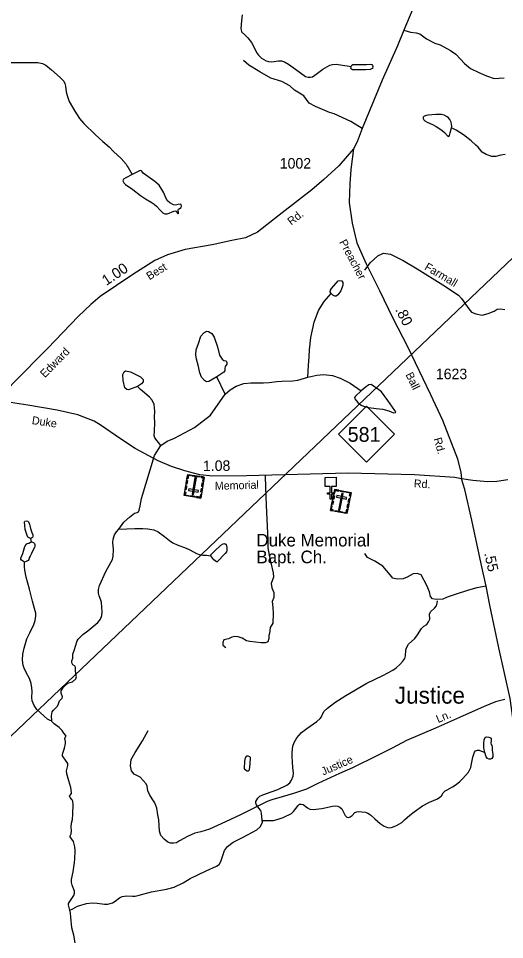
# Model space of a CAD drawing. Extents: x 2126262 to 2293712, y 749403 to 919119.
# Drawn here: x 2239939 to 2245710, y 835686 to 846622 of the extents above; entities that cross this region are included whole.
import ezdxf

# ---------------------------------------------------------------- set-up
doc = ezdxf.new("R2010")
doc.units = 0
for name, color, linetype in [('Exist Civil Demographics Community Label', 7, 'Continuous'), ('Exist Cultural Cemetery CELL', 7, 'Continuous'), ('Exist Cultural Church CELL', 7, 'Continuous'), ('Exist Cultural Church Label', 7, 'Continuous'), ('Exist Hydrographic Creek Single Shore', 7, 'Continuous'), ('Exist Hydrographic Misc Water Feature', 7, 'Continuous'), ('Exist Hydrographic Pond Under 1500 Sq Ft', 7, 'Continuous'), ('Exist Road Non-System Type 51', 7, 'Continuous'), ('Exist Road Non-System Type 51 Label', 7, 'Continuous'), ('Exist Road Primary NC Attributed', 7, 'Continuous'), ('Exist Road Primary NC Label', 7, 'Continuous'), ('Exist Road Primary NC Service Mileage Hundredths English Label', 7, 'Continuous'), ('Exist Road Primary NC Shield CELL', 7, 'Continuous'), ('Exist Road Primary NC Shield Number Label', 7, 'Continuous'), ('Exist Road Secondary Mileage Hundredths English Label', 7, 'Continuous'), ('Exist Road Secondary Type 51 Attributed', 7, 'Continuous'), ('Exist Road Secondary Type 51 Label', 7, 'Continuous'), ('Exist Road Secondary Type 51 Number Label', 7, 'Continuous'), ('Exist Utilities Electrical Transmission Line', 7, 'Continuous')]:
    doc.layers.add(name, color=color, linetype=linetype)

msp = doc.modelspace()

# ---------------------------------------------------------------- linework, layer by layer
at = {"layer": 'Exist Cultural Cemetery CELL'}
for points in [[(2242103, 840926), (2241906, 840958), (2241948, 841209), (2242144, 841177)], [(2241980, 841204), (2241979, 841192), (2241957, 841196), (2241950, 841156), (2241939, 841158), (2241948, 841209)], [(2242000, 840972), (2242018, 840969), (2242051, 841169), (2242033, 841172)], [(2242086, 841175), (2242002, 841189), (2242004, 841200), (2242087, 841186)], [(2242111, 841182), (2242110, 841171), (2242131, 841167), (2242125, 841127), (2242136, 841126), (2242144, 841177)], [(2241936, 841071), (2241929, 841028), (2241918, 841030), (2241925, 841073)], [(2241947, 841136), (2241940, 841093), (2241929, 841095), (2241936, 841138)], [(2242133, 841108), (2242126, 841065), (2242115, 841067), (2242122, 841110)], [(2241913, 841001), (2241925, 840999), (2241919, 840967), (2241959, 840960), (2241958, 840949), (2241906, 840958)], [(2242074, 840999), (2242077, 841018), (2241960, 841037), (2241957, 841018)], [(2242030, 840938), (2241979, 840946), (2241981, 840957), (2242032, 840949)], [(2242110, 840968), (2242099, 840970), (2242093, 840938), (2242053, 840945), (2242052, 840934), (2242103, 840926)], [(2242122, 841041), (2242115, 840999), (2242104, 841001), (2242111, 841043)], [(2243693, 841031), (2243888, 840993), (2243839, 840743), (2243644, 840781)], [(2243670, 840916), (2243678, 840959), (2243690, 840956), (2243681, 840914)], [(2243684, 840989), (2243695, 840987), (2243702, 841018), (2243741, 841010), (2243743, 841021), (2243693, 841031)], [(2243720, 840957), (2243716, 840938), (2243832, 840916), (2243835, 840934)], [(2243794, 840982), (2243776, 840985), (2243737, 840786), (2243755, 840783)], [(2243765, 841017), (2243816, 841007), (2243814, 840996), (2243763, 841006)], [(2243880, 840951), (2243869, 840953), (2243875, 840984), (2243835, 840992), (2243837, 841003), (2243888, 840993)], [(2243657, 840850), (2243666, 840893), (2243677, 840890), (2243668, 840848)], [(2243842, 840816), (2243850, 840859), (2243861, 840857), (2243853, 840814)], [(2243855, 840881), (2243863, 840924), (2243874, 840922), (2243866, 840879)], [(2243676, 840775), (2243679, 840786), (2243657, 840791), (2243665, 840830), (2243654, 840832), (2243644, 840781)], [(2243703, 840782), (2243786, 840765), (2243784, 840754), (2243700, 840770)], [(2243807, 840750), (2243809, 840761), (2243831, 840757), (2243838, 840796), (2243849, 840794), (2243839, 840743)]]:
    msp.add_lwpolyline(points, close=True, dxfattribs=at)
at = {"layer": 'Exist Cultural Church CELL'}
msp.add_lwpolyline([(2243712, 841067), (2243655, 841067), (2243655, 840991), (2243687, 840991), (2243688, 840975), (2243656, 840975), (2243656, 840915), (2243640, 840914), (2243640, 840975), (2243608, 840974), (2243607, 840990), (2243639, 840990), (2243639, 841067), (2243581, 841066), (2243580, 841173), (2243711, 841174)], close=True, dxfattribs=at)
at = {"layer": 'Exist Hydrographic Creek Single Shore'}
for points in [[(2239820, 846097), (2239945, 846097), (2240168, 846097), (2240225, 846088), (2240264, 846067), (2240330, 846013), (2240436, 845922), (2240477, 845876), (2240490, 845848), (2240496, 845818), (2240504, 845752), (2240517, 845708), (2240540, 845636), (2240608, 845521), (2240664, 845433), (2240715, 845373), (2240854, 845240), (2240939, 845161), (2241017, 845098), (2241068, 845043), (2241158, 844959), (2241216, 844890), (2241230, 844869), (2241242, 844852), (2241289, 844768)], [(2241630, 841551), (2241705, 841602), (2241792, 841639), (2242028, 841765), (2242219, 841910), (2242395, 842162)], [(2241132, 840558), (2241190, 840641), (2241256, 840702), (2241316, 840747), (2241349, 840756), (2241365, 840766), (2241374, 840785), (2241383, 840837), (2241399, 840922), (2241553, 841435), (2241630, 841551)], [(2240335, 838283), (2240332, 838344), (2240340, 838388), (2240356, 838410), (2240401, 838456), (2240416, 838485), (2240428, 838521), (2240457, 838552), (2240461, 838568), (2240445, 838610), (2240445, 838638), (2240473, 838684), (2240526, 838729), (2240579, 838746), (2240621, 838782), (2240630, 838808), (2240621, 838836), (2240616, 838884), (2240617, 838915), (2240611, 838931), (2240584, 838949), (2240574, 838972), (2240574, 838995), (2240583, 839029), (2240584, 839075), (2240605, 839130), (2240618, 839169), (2240636, 839233), (2240649, 839253), (2240705, 839307), (2240764, 839353), (2240883, 839451), (2240914, 839491), (2240928, 839533), (2240933, 839577), (2240927, 839688), (2240919, 839715), (2240899, 839766), (2240889, 839798), (2240888, 839841), (2240903, 839888), (2240977, 840057), (2241055, 840199), (2241062, 840237), (2241067, 840317), (2241060, 840399), (2241063, 840439), (2241078, 840490), (2241105, 840526), (2241132, 840558)], [(2240550, 836036), (2240542, 836069), (2240533, 836100), (2240534, 836116), (2240567, 836164), (2240597, 836210), (2240605, 836239), (2240605, 836261), (2240577, 836333), (2240570, 836364), (2240571, 836399), (2240588, 836489), (2240604, 836601), (2240608, 836640), (2240612, 836743), (2240607, 836786), (2240591, 836849), (2240553, 836906), (2240552, 836918), (2240566, 836943), (2240571, 836976), (2240567, 837026), (2240571, 837068), (2240581, 837110), (2240584, 837176), (2240588, 837290), (2240586, 837329), (2240578, 837345), (2240554, 837373), (2240547, 837391), (2240552, 837400), (2240570, 837421), (2240571, 837433), (2240561, 837493), (2240536, 837569), (2240512, 837655), (2240508, 837690), (2240526, 837751), (2240526, 837778), (2240505, 837803), (2240463, 837866), (2240462, 837886), (2240484, 837959), (2240498, 838014), (2240497, 838037), (2240490, 838075), (2240495, 838087), (2240504, 838100), (2240503, 838108), (2240477, 838137), (2240457, 838168), (2240423, 838203), (2240365, 838248), (2240342, 838268), (2240336, 838276), (2240335, 838283)], [(2240612, 835646), (2240598, 835737), (2240574, 835825), (2240560, 835953), (2240557, 836001), (2240550, 836036)]]:
    msp.add_lwpolyline(points, dxfattribs=at)
at = {"layer": 'Exist Hydrographic Misc Water Feature'}
for p, q in [((2242395, 842162), (2242293, 842368)), ((2240093, 840408), (2240087, 840449))]:
    msp.add_line(p, q, dxfattribs=at)
for points in [[(2242594, 846666), (2242587, 846593), (2242580, 846502), (2242581, 846485), (2242588, 846464), (2242627, 846426), (2242662, 846390), (2242705, 846338), (2242742, 846269), (2242766, 846218), (2242790, 846184), (2242826, 846150), (2242881, 846120), (2242906, 846112), (2242948, 846107), (2243028, 846120), (2243062, 846117), (2243097, 846105), (2243146, 846077), (2243229, 846021), (2243347, 845934), (2243378, 845925), (2243404, 845924), (2243430, 845930), (2243459, 845950), (2243552, 846018), (2243634, 846065), (2243667, 846075), (2243710, 846077), (2243785, 846067), (2243843, 846060), (2243888, 846053)], [(2245715, 845008), (2245666, 844997), (2245607, 844981), (2245559, 844981), (2245491, 845005), (2245442, 845036), (2245395, 845093), (2245370, 845118), (2245315, 845169), (2245224, 845239), (2245136, 845296), (2245081, 845324)], [(2243375, 842364), (2243381, 842503), (2243390, 842603), (2243394, 842688), (2243409, 842833), (2243450, 843014), (2243500, 843153), (2243568, 843260), (2243650, 843358)], [(2243375, 842364), (2243483, 842388), (2243559, 842394), (2243668, 842384), (2243759, 842353), (2243876, 842290), (2244006, 842201)], [(2242395, 842162), (2242453, 842214), (2242524, 842255), (2242613, 842286), (2242696, 842295), (2242848, 842295), (2242915, 842299), (2243008, 842312), (2243067, 842316), (2243195, 842318), (2243256, 842327), (2243295, 842338), (2243375, 842364)], [(2241630, 841551), (2241559, 841642), (2241549, 841672), (2241553, 841718), (2241559, 841828), (2241555, 841889), (2241557, 841959), (2241551, 842039), (2241525, 842091), (2241494, 842126), (2241434, 842176), (2241390, 842215), (2241353, 842254)], [(2241132, 840558), (2241322, 840565), (2241417, 840566), (2241476, 840562), (2241547, 840549), (2241596, 840527), (2241673, 840472), (2241732, 840422), (2241770, 840395), (2241824, 840371), (2241931, 840332), (2241973, 840313), (2242054, 840270), (2242097, 840254), (2242128, 840249), (2242170, 840249), (2242197, 840244), (2242221, 840240)], [(2240011, 840168), (2239975, 840189), (2239966, 840201), (2239966, 840213), (2239991, 840271), (2240016, 840351), (2240031, 840380), (2240043, 840388), (2240061, 840394), (2240081, 840406), (2240093, 840408)], [(2240093, 840408), (2240117, 840400), (2240128, 840390), (2240134, 840376), (2240133, 840358), (2240128, 840340), (2240107, 840298), (2240094, 840270), (2240077, 840239), (2240068, 840219), (2240064, 840200), (2240054, 840186), (2240029, 840173), (2240011, 840168)], [(2240335, 838283), (2240314, 838289), (2240286, 838302), (2240239, 838341), (2240157, 838416), (2240124, 838466), (2240104, 838519), (2240098, 838560), (2240102, 838632), (2240099, 838675), (2240090, 838727), (2240069, 838786), (2240035, 838850), (2240006, 838909), (2239995, 838939), (2239987, 839008), (2239991, 839074), (2240008, 839145), (2240040, 839256), (2240073, 839326), (2240121, 839427), (2240137, 839474), (2240146, 839529), (2240145, 839563), (2240129, 839617), (2240108, 839705), (2240070, 839846), (2240032, 839987), (2240017, 840071), (2240011, 840113), (2240011, 840145), (2240011, 840168)], [(2242834, 837101), (2242826, 837186), (2242816, 837217), (2242794, 837245), (2242764, 837287), (2242756, 837307), (2242758, 837326), (2242779, 837365), (2242805, 837388), (2242841, 837406), (2242939, 837440), (2243018, 837469), (2243126, 837519), (2243160, 837549), (2243182, 837579), (2243202, 837627), (2243204, 837661), (2243198, 837728), (2243192, 837798), (2243187, 837858), (2243190, 837908), (2243198, 837982), (2243212, 838025), (2243244, 838082), (2243300, 838144), (2243363, 838192), (2243481, 838274), (2243520, 838309), (2243535, 838331), (2243547, 838362), (2243569, 838398), (2243606, 838432), (2243693, 838499), (2243826, 838584), (2244076, 838732), (2244266, 838822), (2244382, 838884), (2244424, 838913), (2244465, 838951), (2244502, 838991), (2244525, 839022), (2244535, 839055), (2244539, 839121), (2244547, 839151), (2244571, 839194), (2244643, 839262), (2244677, 839306), (2244723, 839380), (2244753, 839406), (2244785, 839426), (2244808, 839457), (2244822, 839489), (2244819, 839551), (2244829, 839576), (2244879, 839620), (2244900, 839647), (2244910, 839682), (2244912, 839707)], [(2242834, 837101), (2242915, 837098), (2242966, 837101), (2243009, 837111), (2243083, 837137), (2243179, 837183), (2243206, 837207), (2243258, 837278), (2243277, 837293), (2243295, 837295), (2243318, 837289), (2243370, 837249), (2243397, 837236), (2243437, 837230), (2243540, 837242), (2243669, 837269), (2243708, 837274), (2243729, 837272), (2243756, 837258), (2243776, 837237), (2243816, 837158), (2243838, 837139), (2243859, 837135), (2243877, 837142), (2243899, 837158), (2243933, 837194), (2243955, 837204), (2243978, 837205), (2244014, 837202), (2244060, 837197), (2244086, 837186), (2244119, 837166), (2244171, 837120), (2244233, 837064), (2244282, 837031), (2244321, 837015), (2244351, 837012), (2244381, 837019), (2244428, 837041), (2244489, 837075), (2244522, 837109), (2244584, 837164), (2244638, 837204), (2244737, 837273), (2244817, 837316), (2244912, 837359), (2244942, 837376), (2244962, 837393), (2244982, 837428), (2245004, 837451), (2245028, 837463), (2245093, 837498), (2245136, 837526), (2245180, 837563), (2245215, 837599), (2245282, 837673), (2245311, 837729), (2245317, 837773), (2245332, 837851), (2245351, 837910), (2245366, 837928), (2245387, 837935), (2245409, 837934), (2245474, 837909)], [(2240550, 836036), (2240583, 836053), (2240639, 836081), (2240747, 836113), (2240814, 836123), (2240872, 836120), (2240961, 836107), (2241001, 836107), (2241056, 836123), (2241087, 836143), (2241137, 836181), (2241172, 836196), (2241227, 836204), (2241292, 836200), (2241325, 836201), (2241372, 836214), (2241517, 836255), (2241695, 836286), (2241789, 836309), (2241893, 836358), (2241977, 836412), (2242168, 836503), (2242291, 836557), (2242322, 836576), (2242341, 836612), (2242385, 836744), (2242421, 836791), (2242488, 836842), (2242606, 836901), (2242768, 836989), (2242808, 837026), (2242829, 837061), (2242835, 837080), (2242834, 837101)]]:
    msp.add_lwpolyline(points, dxfattribs=at)
for points in [[(2243888, 846053), (2243897, 846068), (2243910, 846075), (2243931, 846075), (2244070, 846073), (2244119, 846077), (2244134, 846074), (2244141, 846064), (2244144, 846050), (2244140, 846029), (2244132, 846023), (2244113, 846016), (2244058, 846012), (2243998, 846013), (2243905, 846013), (2243891, 846019), (2243886, 846027)], [(2243650, 843358), (2243639, 843377), (2243642, 843397), (2243655, 843416), (2243733, 843508), (2243752, 843512), (2243778, 843505), (2243789, 843488), (2243791, 843455), (2243767, 843386), (2243731, 843340), (2243709, 843325), (2243694, 843325), (2243672, 843336)], [(2241353, 842254), (2241245, 842212), (2241225, 842217), (2241203, 842238), (2241184, 842325), (2241177, 842395), (2241193, 842427), (2241210, 842438), (2241269, 842425), (2241388, 842367), (2241418, 842336), (2241418, 842308), (2241399, 842282)], [(2240087, 840449), (2240063, 840457), (2240052, 840465), (2240042, 840485), (2240021, 840555), (2240014, 840602), (2240010, 840644), (2240015, 840653), (2240030, 840657), (2240049, 840655), (2240058, 840646), (2240072, 840618), (2240084, 840567), (2240097, 840519), (2240111, 840490), (2240112, 840477), (2240108, 840461), (2240098, 840455)], [(2242221, 840240), (2242223, 840253), (2242231, 840263), (2242263, 840292), (2242340, 840370), (2242368, 840385), (2242391, 840388), (2242404, 840378), (2242409, 840361), (2242411, 840340), (2242414, 840308), (2242408, 840288), (2242393, 840268), (2242300, 840172), (2242290, 840172), (2242257, 840194)], [(2245474, 837909), (2245465, 837964), (2245463, 838006), (2245468, 838063), (2245484, 838088), (2245495, 838094), (2245523, 838088), (2245544, 838080), (2245552, 838068), (2245552, 838054), (2245545, 838018), (2245549, 838002), (2245558, 837989), (2245562, 837974), (2245564, 837934), (2245571, 837883), (2245570, 837856), (2245558, 837837), (2245544, 837827), (2245525, 837828), (2245507, 837836), (2245490, 837856)], [(2242623, 837802), (2242617, 837721), (2242621, 837711), (2242655, 837691), (2242670, 837691), (2242682, 837703), (2242688, 837774), (2242693, 837847), (2242686, 837856), (2242665, 837864), (2242651, 837863), (2242640, 837854), (2242626, 837828)]]:
    msp.add_lwpolyline(points, close=True, dxfattribs=at)
at = {"layer": 'Exist Hydrographic Pond Under 1500 Sq Ft'}
for points in [[(2245081, 845324), (2245082, 845340), (2245080, 845365), (2245074, 845392), (2245058, 845420), (2245044, 845441), (2245027, 845454), (2244991, 845473), (2244960, 845482), (2244894, 845482), (2244798, 845474), (2244755, 845461), (2244744, 845448), (2244743, 845433), (2244750, 845416), (2244762, 845406), (2244790, 845391), (2244853, 845363), (2244898, 845339), (2244966, 845296), (2244997, 845266), (2245036, 845226), (2245046, 845222), (2245055, 845232), (2245065, 845265)], [(2241289, 844768), (2241213, 844731), (2241187, 844714), (2241182, 844705), (2241179, 844693), (2241190, 844671), (2241211, 844651), (2241299, 844592), (2241389, 844520), (2241449, 844480), (2241514, 844441), (2241552, 844417), (2241579, 844393), (2241621, 844344), (2241655, 844312), (2241678, 844303), (2241704, 844303), (2241729, 844310), (2241763, 844324), (2241796, 844337), (2241809, 844332), (2241835, 844304), (2241840, 844305), (2241841, 844316), (2241834, 844347), (2241840, 844356), (2241872, 844379), (2241874, 844394), (2241869, 844411), (2241859, 844416), (2241834, 844411), (2241804, 844405), (2241778, 844410), (2241737, 844431), (2241709, 844458), (2241688, 844493), (2241666, 844551), (2241642, 844591), (2241609, 844642), (2241557, 844685), (2241475, 844744), (2241421, 844784), (2241411, 844796), (2241401, 844814), (2241393, 844817), (2241378, 844813)], [(2242293, 842368), (2242199, 842312), (2242173, 842308), (2242149, 842323), (2242112, 842364), (2242091, 842416), (2242073, 842505), (2242054, 842575), (2242045, 842627), (2242049, 842686), (2242076, 842764), (2242104, 842848), (2242141, 842890), (2242175, 842911), (2242197, 842905), (2242234, 842883), (2242264, 842838), (2242301, 842725), (2242327, 842623), (2242356, 842577), (2242377, 842562), (2242403, 842555), (2242412, 842538), (2242412, 842518), (2242395, 842488), (2242390, 842466), (2242390, 842440), (2242377, 842421)], [(2244006, 842201), (2243939, 842138), (2243930, 842123), (2243932, 842106), (2243967, 842062), (2244006, 842032), (2244054, 842010), (2244097, 842001), (2244186, 841993), (2244265, 841982), (2244336, 841962), (2244393, 841938), (2244414, 841943), (2244417, 841951), (2244406, 841969), (2244323, 842086), (2244249, 842188), (2244217, 842214), (2244126, 842275), (2244097, 842273), (2244056, 842242)]]:
    msp.add_lwpolyline(points, close=True, dxfattribs=at)
at = {"layer": 'Exist Road Non-System Type 51'}
for points in [[(2244514, 846482), (2244592, 846459), (2244661, 846452), (2244703, 846437), (2244781, 846380), (2244880, 846328), (2244946, 846307), (2245067, 846243), (2245133, 846196), (2245187, 846139), (2245234, 846086), (2245304, 846029), (2245403, 845980), (2245497, 845939), (2245588, 845909), (2245704, 845916)], [(2244019, 845317), (2243883, 845400), (2243687, 845490), (2243633, 845504), (2243465, 845576), (2243392, 845617), (2243328, 845701), (2243274, 845736), (2243217, 845771), (2243161, 845821), (2243067, 845872), (2242935, 845913), (2242804, 845988), (2242673, 846068), (2242612, 846122)], [(2244051, 843635), (2244115, 843722), (2244206, 843803), (2244274, 843835), (2244354, 843824), (2244507, 843747), (2244674, 843648), (2244978, 843459), (2245163, 843336), (2245200, 843298), (2245285, 843175), (2245318, 843134), (2245369, 843113), (2245444, 843101), (2245516, 843117), (2245587, 843145), (2245622, 843169), (2245661, 843176), (2245712, 843168)], [(2242867, 841197), (2242871, 841049), (2242880, 840844), (2242900, 840427), (2242901, 840338), (2242915, 840251), (2242934, 840158), (2242962, 840042), (2242966, 839987), (2242941, 839914), (2242948, 839861), (2242972, 839805), (2242970, 839748), (2242951, 839699), (2242959, 839627), (2242961, 839559), (2242959, 839444), (2242928, 839392), (2242920, 839320), (2242913, 839295), (2242913, 839260), (2242901, 839221), (2242872, 839208), (2242819, 839211), (2242687, 839225), (2242646, 839232), (2242596, 839263), (2242548, 839281), (2242509, 839286), (2242471, 839277), (2242431, 839257), (2242379, 839243), (2242364, 839212), (2242366, 839183), (2242400, 839154)], [(2245490, 839880), (2245379, 839862), (2245280, 839834), (2245125, 839782), (2245029, 839750), (2244975, 839729), (2244897, 839725), (2244853, 839731), (2244832, 839759), (2244820, 839815), (2244786, 839890), (2244719, 840018), (2244673, 840034), (2244623, 840030), (2244555, 839988), (2244506, 839970), (2244435, 839963), (2244382, 839977), (2244350, 840016), (2244265, 840121), (2244168, 840178), (2244081, 840223), (2244052, 840269)], [(2245713, 838535), (2245601, 838508), (2245469, 838453), (2245173, 838321), (2244891, 838196), (2244544, 838051), (2244375, 837958), (2244193, 837866), (2243905, 837725), (2243752, 837659), (2243492, 837541), (2243360, 837472), (2243204, 837422), (2243068, 837380), (2242947, 837347), (2242890, 837325), (2242576, 837168), (2242398, 837086), (2242207, 836996), (2242106, 836965), (2242034, 836950), (2241946, 836910), (2241851, 836857), (2241814, 836833), (2241779, 836829), (2241746, 836829), (2241713, 836844), (2241669, 836877), (2241629, 836923), (2241614, 836972), (2241605, 837108), (2241592, 837168), (2241581, 837247), (2241557, 837308), (2241527, 837357), (2241494, 837409), (2241476, 837451), (2241468, 837506), (2241455, 837537), (2241384, 837614), (2241314, 837651), (2241283, 837691), (2241268, 837748), (2241279, 837823), (2241323, 837909), (2241411, 838045), (2241479, 838168)]]:
    msp.add_lwpolyline(points, dxfattribs=at)
at = {"layer": 'Exist Road Primary NC Attributed'}
for points in [[(2245197, 841158), (2245118, 841173), (2244641, 841203), (2243853, 841222), (2242646, 841191), (2242248, 841187), (2242094, 841204), (2241913, 841250), (2241758, 841302), (2241599, 841370), (2241326, 841516), (2241138, 841638), (2240920, 841789), (2240837, 841839), (2240643, 841916), (2240399, 841971), (2240051, 842030), (2239688, 842087)], [(2245807, 838319), (2245775, 838547), (2245643, 839150), (2245535, 839656), (2245490, 839880), (2245431, 840147), (2245322, 840667), (2245238, 841028), (2245197, 841158)]]:
    msp.add_lwpolyline(points, dxfattribs=at)
at = {"layer": 'Exist Road Primary NC Shield CELL'}
msp.add_lwpolyline([(2243737, 841686), (2244070, 842019), (2244403, 841686), (2244070, 841353)], close=True, dxfattribs=at)
at = {"layer": 'Exist Road Secondary Type 51 Attributed'}
for points in [[(2246012, 849702), (2245938, 849489), (2245767, 849108), (2245531, 848623), (2245377, 848300), (2245287, 848125), (2245164, 847858), (2244964, 847465), (2244882, 847298), (2244780, 847098), (2244622, 846737), (2244514, 846482), (2244438, 846298), (2244258, 845890), (2244019, 845317), (2243958, 845158), (2243918, 845075)], [(2243918, 845075), (2243742, 844870), (2243566, 844711), (2243423, 844588), (2243263, 844464), (2243034, 844285), (2242778, 844085), (2242636, 844019), (2242473, 843987), (2242238, 843935), (2241918, 843879), (2241707, 843815), (2241559, 843748), (2241299, 843581), (2240910, 843322), (2240798, 843227), (2240654, 843087), (2240284, 842704), (2239880, 842294), (2239688, 842087)], [(2243918, 845075), (2243884, 844830), (2243871, 844657), (2243865, 844436), (2243901, 844192), (2243957, 843957), (2244066, 843709), (2244226, 843392), (2244383, 843062), (2244558, 842727), (2244830, 842156), (2244973, 841851), (2245150, 841395), (2245189, 841230), (2245197, 841158)], [(2245747, 841146), (2245617, 841124), (2245508, 841121), (2245334, 841137), (2245197, 841158)]]:
    msp.add_lwpolyline(points, dxfattribs=at)
at = {"layer": 'Exist Utilities Electrical Transmission Line'}
msp.add_lwpolyline([(2258589, 855962), (2224042, 823041), (2221931, 819773), (2221269, 818726), (2220543, 817557), (2219766, 816314), (2218841, 814848), (2217782, 813143), (2216957, 811828)], dxfattribs=at)

# ---------------------------------------------------------------- texts
at = {"layer": 'Exist Civil Demographics Community Label'}
msp.add_text('Justice', height=200, dxfattribs=at).set_placement((2244407, 838487))
at = {"layer": 'Exist Cultural Church Label'}
for s, p in [('Duke Memorial', (2242764, 840353)), ('Bapt. Ch.', (2242764, 840154))]:
    msp.add_text(s, height=150, dxfattribs=at).set_placement(p)
at = {"layer": 'Exist Road Non-System Type 51 Label'}
for s, rotation, p in [('Farmall', 329.341, (2244751, 843646)), ('Ln.', 22.9706, (2244921, 838256)), ('Justice', 23.4673, (2243557, 837633))]:
    msp.add_text(s, height=95, rotation=rotation, dxfattribs=at).set_placement(p)
at = {"layer": 'Exist Road Primary NC Label'}
for s, rotation, p in [('Duke', 351.6492, (2240094, 841807)), ('Memorial', 1.4647, (2242271, 841025)), ('Rd.', 356.4409, (2244630, 841055))]:
    msp.add_text(s, height=95, rotation=rotation, dxfattribs=at).set_placement(p)
at = {"layer": 'Exist Road Primary NC Service Mileage Hundredths English Label'}
for s, rotation, p in [('1.08', 0.6036, (2242130, 841248)), ('.55', 282.5028, (2245467, 840271))]:
    msp.add_text(s, height=125, rotation=rotation, dxfattribs=at).set_placement(p)
at = {"layer": 'Exist Road Primary NC Shield Number Label'}
msp.add_text('581', height=175, dxfattribs=at).set_placement((2243847, 841596))
at = {"layer": 'Exist Road Secondary Mileage Hundredths English Label'}
for s, rotation, p in [('1.00', 33.5943, (2240982, 843445)), ('.80', 296.7485, (2244409, 843166))]:
    msp.add_text(s, height=125, rotation=rotation, dxfattribs=at).set_placement(p)
at = {"layer": 'Exist Road Secondary Type 51 Label'}
for s, rotation, p in [('Rd.', 38.006, (2243178, 844161)), ('Preacher', 297.931, (2243745, 843967)), ('Best', 31.7354, (2241494, 843512)), ('Edward', 45.5371, (2240254, 842350)), ('Ball', 296.3471, (2244531, 842393)), ('Rd.', 285.6351, (2244867, 841632))]:
    msp.add_text(s, height=95, rotation=rotation, dxfattribs=at).set_placement(p)
at = {"layer": 'Exist Road Secondary Type 51 Number Label'}
for s, p in [('1002', (2243041, 844839)), ('1623', (2244894, 842339))]:
    msp.add_text(s, height=125, dxfattribs=at).set_placement(p)

doc.saveas('drawing.dxf')
